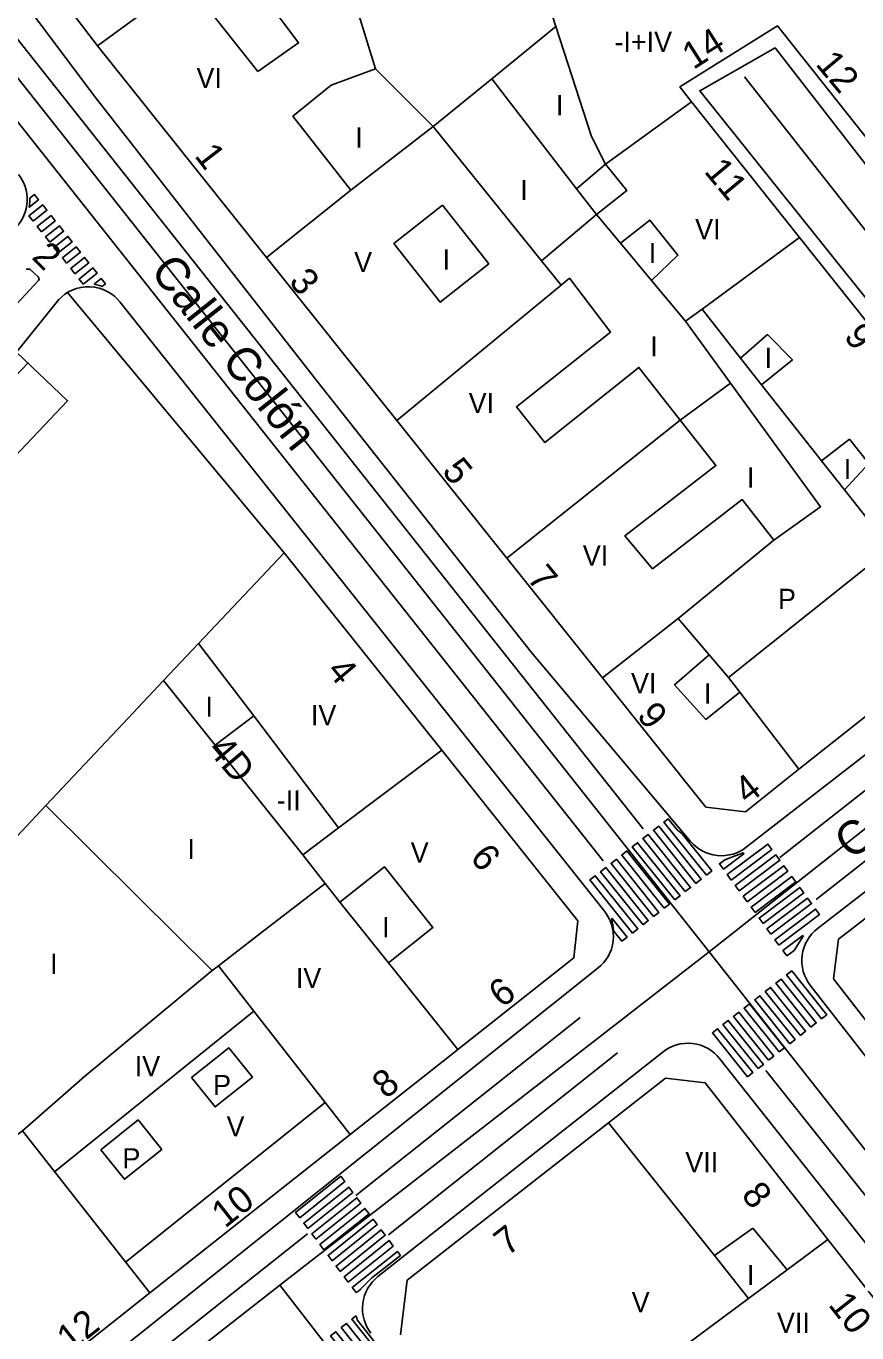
# Model space of a CAD drawing. Extents: x 282771 to 285132, y 4823109 to 4825496.
# Drawn here: x 284470.6 to 284532.5, y 4823504.4 to 4823601.7 of the extents above; entities that cross this region are included whole.
import ezdxf

# ---------------------------------------------------------------- set-up
doc = ezdxf.new("R2010")
doc.units = 0
for name, color, linetype in [('ACERA-BORDILLO', 7, 'Continuous'), ('ACERA-INTERIOR', 7, 'Continuous'), ('APARCAMIENTO', 7, 'Continuous'), ('BORDILLO', 7, 'Continuous'), ('CALLE-EJE', 7, 'Continuous'), ('CALLE-TEXTO', 7, 'Continuous'), ('EDIFICIO', 7, 'Continuous'), ('INTERIOR-EDIFICIO', 7, 'Continuous'), ('MEDIANERA', 7, 'Continuous'), ('NUM-PORTAL', 7, 'Continuous'), ('NUM-VADO', 7, 'Continuous'), ('PASO-PEATONES', 7, 'Continuous'), ('SENAL-VIARIA', 7, 'Continuous'), ('TXT-ALTURA-EDIFICIO', 7, 'Continuous'), ('ZONA-VERDE', 7, 'Continuous')]:
    doc.layers.add(name, color=color, linetype=linetype)

msp = doc.modelspace()

# ---------------------------------------------------------------- linework, layer by layer
at = {"layer": 'ACERA-BORDILLO'}
for points in [[(284460.7, 4823616.465), (284475.796, 4823596.36), (284492.296, 4823575.26), (284508.276, 4823555.02), (284520.127, 4823540.961), (284520.306, 4823540.766), (284520.508, 4823540.583), (284520.732, 4823540.415), (284520.976, 4823540.265), (284521.239, 4823540.137), (284521.518, 4823540.033), (284521.808, 4823539.957), (284522.105, 4823539.911), (284522.406, 4823539.894), (284522.706, 4823539.908), (284523, 4823539.951), (284523.284, 4823540.021), (284523.554, 4823540.117), (284523.809, 4823540.235), (284524.044, 4823540.371), (284524.258, 4823540.523), (284546.958, 4823558.138)], [(284471.965, 4823498.6), (284513.241, 4823531.537), (284513.445, 4823531.715), (284513.637, 4823531.917), (284513.815, 4823532.144), (284513.974, 4823532.392), (284514.11, 4823532.661), (284514.22, 4823532.946), (284514.302, 4823533.245), (284514.352, 4823533.552), (284514.37, 4823533.862), (284514.356, 4823534.171), (284514.311, 4823534.474), (284514.237, 4823534.766), (284514.136, 4823535.043), (284514.012, 4823535.303), (284513.868, 4823535.543), (284513.709, 4823535.761), (284477.618, 4823581.133)], [(284559.746, 4823490.907), (284529.006, 4823530.283), (284528.855, 4823530.504), (284528.72, 4823530.745), (284528.604, 4823531.005), (284528.512, 4823531.281), (284528.447, 4823531.572), (284528.409, 4823531.871), (284528.403, 4823532.176), (284528.427, 4823532.482), (284528.483, 4823532.784), (284528.569, 4823533.077), (284528.682, 4823533.357), (284528.821, 4823533.62), (284528.982, 4823533.863), (284529.161, 4823534.084), (284529.354, 4823534.282), (284529.558, 4823534.456), (284560.755, 4823558.586), (284561.491, 4823559.037), (284562.326, 4823559.325), (284563.205, 4823559.422), (284564.062, 4823559.328), (284575.805, 4823556.744)], [(284583.224, 4823447.851), (284522.277, 4823524.799), (284522.1, 4823525.002), (284521.899, 4823525.195), (284521.675, 4823525.373), (284521.428, 4823525.533), (284521.161, 4823525.67), (284520.877, 4823525.781), (284520.58, 4823525.863), (284520.275, 4823525.915), (284519.966, 4823525.936), (284519.658, 4823525.924), (284519.356, 4823525.881), (284519.065, 4823525.81), (284518.788, 4823525.712), (284518.528, 4823525.59), (284518.288, 4823525.449), (284518.069, 4823525.292), (284496.826, 4823508.556), (284496.623, 4823508.38), (284496.43, 4823508.18), (284496.251, 4823507.956), (284496.091, 4823507.71), (284495.953, 4823507.444), (284495.841, 4823507.161), (284495.758, 4823506.865), (284495.705, 4823506.56), (284495.683, 4823506.252), (284495.694, 4823505.945), (284495.735, 4823505.643), (284495.805, 4823505.352), (284495.902, 4823505.075), (284496.021, 4823504.815), (284496.161, 4823504.575), (284496.317, 4823504.355)]]:
    msp.add_lwpolyline(points, dxfattribs=at)
at = {"layer": 'ACERA-INTERIOR'}
for points in [[(284548.914, 4823571.096), (284526.414, 4823600.049), (284520.804, 4823596.859), (284547.384, 4823563.682), (284548.914, 4823571.096)], [(284489.845, 4823562.449), (284473.715, 4823581.838)]]:
    msp.add_lwpolyline(points, dxfattribs=at)
at = {"layer": 'APARCAMIENTO'}
msp.add_line((284465.723, 4823571.258), (284470.759, 4823576.579), dxfattribs=at)
for points in [[(284471.55, 4823582.713), (284471.604, 4823582.856), (284471.541, 4823582.995), (284470.92, 4823583.576), (284470.638, 4823583.566)], [(284466.314, 4823577.115), (284471.55, 4823582.713)]]:
    msp.add_lwpolyline(points, dxfattribs=at)
at = {"layer": 'BORDILLO'}
for points in [[(284470.067, 4823590.626), (284470.213, 4823590.426), (284470.346, 4823590.207), (284470.462, 4823589.973), (284470.559, 4823589.724), (284470.635, 4823589.463), (284470.687, 4823589.193), (284470.715, 4823588.917), (284470.716, 4823588.639), (284470.692, 4823588.361), (284470.643, 4823588.088), (284470.569, 4823587.823), (284470.473, 4823587.569), (284470.356, 4823587.329), (284470.222, 4823587.105), (284470.072, 4823586.898), (284469.91, 4823586.709), (284468.818, 4823585.543), (284442.107, 4823610.533), (284422.989, 4823604.384)], [(284477.618, 4823581.133), (284477.427, 4823581.351), (284477.207, 4823581.557), (284476.958, 4823581.746), (284476.683, 4823581.912), (284476.383, 4823582.051), (284476.065, 4823582.159), (284475.732, 4823582.23), (284475.39, 4823582.263), (284475.048, 4823582.257), (284474.71, 4823582.213), (284474.384, 4823582.132), (284474.074, 4823582.017), (284473.786, 4823581.873), (284473.523, 4823581.705), (284473.287, 4823581.517), (284473.079, 4823581.315), (284469.915, 4823577.378), (284473.728, 4823573.769), (284420.274, 4823517.297), (284416.494, 4823520.834), (284412.811, 4823516.898), (284361.95, 4823565.041)]]:
    msp.add_lwpolyline(points, dxfattribs=at)
at = {"layer": 'CALLE-EJE'}
for points in [[(284448.846, 4823624.555), (284521.493, 4823532.736)], [(284554.934, 4823564.579), (284548.244, 4823568.559), (284543.232, 4823573.673), (284524.134, 4823597.879)], [(284554.934, 4823564.579), (284553.574, 4823558.05), (284521.493, 4823532.736)], [(284521.493, 4823532.736), (284489.525, 4823507.92)], [(284521.493, 4823532.736), (284565.104, 4823477.42)], [(284489.525, 4823507.92), (284433.26, 4823463.869), (284428.275, 4823458.43), (284424.999, 4823452.4), (284424.115, 4823449.261), (284416.015, 4823404.731)], [(284518.393, 4823470.673), (284489.525, 4823507.92)]]:
    msp.add_lwpolyline(points, dxfattribs=at)
at = {"layer": 'EDIFICIO'}
for points in [[(284545.104, 4823559.729), (284528.194, 4823546.33), (284524.219, 4823543.175), (284521.263, 4823543.51), (284513.564, 4823553.14), (284506.434, 4823562.059), (284498.254, 4823572.289), (284488.545, 4823584.439), (284475.955, 4823600.189), (284464.105, 4823615.669), (284463.655, 4823616.269), (284462.405, 4823617.959), (284462.625, 4823620.059), (284466.115, 4823621.349)], [(284533.664, 4823592.769), (284526.584, 4823601.679), (284519.324, 4823597.139), (284520.194, 4823596.039), (284528.244, 4823585.919), (284546.354, 4823563.189)], [(284470.285, 4823499.78), (284476.855, 4823504.97), (284479.855, 4823507.34), (284494.775, 4823519.13), (284502.174, 4823524.98), (284502.784, 4823525.46), (284511.424, 4823532.29), (284511.734, 4823535.06), (284501.584, 4823547.76), (284489.845, 4823562.449), (284483.485, 4823555.709), (284480.875, 4823552.94), (284477.836, 4823549.718), (284472.095, 4823543.63), (284452.235, 4823522.43), (284448.105, 4823518.02), (284444.375, 4823514.02), (284439.265, 4823508.56), (284434.945, 4823503.95)], [(284536.244, 4823537.64), (284545.774, 4823545.03), (284555.594, 4823552.64), (284562.454, 4823557.96), (284575.31, 4823555.2), (284576.932, 4823552.704), (284574.954, 4823543.29), (284573.134, 4823534.62), (284569.244, 4823516.1), (284564.064, 4823491.4), (284561.354, 4823491.4), (284550.284, 4823505.65), (284539.464, 4823519.56), (284530.773, 4823530.742), (284531.144, 4823533.686), (284536.244, 4823537.64)], [(284505.154, 4823513.09), (284514.014, 4823520.02), (284518.26, 4823523.337), (284521.21, 4823522.977), (284530.344, 4823511.32), (284537.014, 4823502.82)], [(284498.52, 4823504.225), (284499.02, 4823508.296), (284505.154, 4823513.09)]]:
    msp.add_lwpolyline(points, dxfattribs=at)
at = {"layer": 'INTERIOR-EDIFICIO'}
for points in [[(284531.944, 4823570.899), (284533.404, 4823569.089), (284531.584, 4823567.129), (284535.014, 4823562.799), (284522.934, 4823553.17), (284523.783, 4823552.066), (284521.254, 4823550.05), (284518.924, 4823552.63), (284521.508, 4823554.843), (284519.184, 4823557.569), (284526.324, 4823563.399), (284523.964, 4823566.409), (284517.294, 4823561.269), (284515.224, 4823563.709), (284522.004, 4823568.939), (284519.354, 4823572.319), (284516.274, 4823576.249), (284509.264, 4823570.669), (284507.154, 4823573.309), (284514.164, 4823578.889), (284511.094, 4823582.889), (284510.494, 4823582.379), (284509.024, 4823584.189), (284500.954, 4823594.179), (284494.824, 4823589.449), (284490.505, 4823594.959), (284493.364, 4823597.279), (284496.654, 4823598.489), (284492.404, 4823612.269)], [(284487.895, 4823598.279), (284490.925, 4823600.409), (284485.745, 4823607.369), (284482.845, 4823611.289), (284479.615, 4823609.009), (284482.566, 4823605.038), (284487.895, 4823598.279)], [(284533.194, 4823608.789), (284530.754, 4823611.079), (284509.324, 4823604.049), (284510.094, 4823601.649), (284512.744, 4823593.449), (284513.794, 4823591.399), (284515.374, 4823589.429), (284513.114, 4823587.639), (284514.893, 4823585.506), (284517.094, 4823587.229), (284519.174, 4823584.599), (284517.203, 4823582.737), (284519.744, 4823579.689), (284520.977, 4823580.593), (284523.844, 4823576.949), (284525.854, 4823578.699), (284527.704, 4823576.819), (284525.414, 4823574.949), (284529.874, 4823569.289), (284531.944, 4823570.899)], [(284501.644, 4823588.339), (284505.084, 4823583.969), (284501.464, 4823581.119), (284498.024, 4823585.479), (284501.644, 4823588.339)], [(284483.485, 4823555.709), (284487.585, 4823550.3), (284493.913, 4823541.971), (284491.235, 4823539.95), (284492.915, 4823537.82), (284488.172, 4823534.18), (284484.955, 4823531.71), (284484.495, 4823531.35), (284474.985, 4823523.45), (284470.365, 4823519.41), (284460.453, 4823512.047), (284459.745, 4823512.94), (284457.461, 4823510.904), (284459.405, 4823508.55), (284457.235, 4823506.83), (284455.415, 4823509.08), (284453.135, 4823507.05), (284455.315, 4823504.37)], [(284494.011, 4823536.447), (284497.634, 4823531.909), (284500.934, 4823534.54), (284497.324, 4823539.08), (284494.011, 4823536.447)], [(284482.945, 4823523.38), (284484.705, 4823521.19), (284487.485, 4823523.41), (284485.725, 4823525.6), (284482.945, 4823523.38)], [(284476.195, 4823518), (284477.955, 4823515.81), (284480.735, 4823518.03), (284478.975, 4823520.22), (284476.195, 4823518)], [(284524.754, 4823512.17), (284527.311, 4823509.063), (284524.444, 4823506.93), (284521.903, 4823510.119), (284524.754, 4823512.17)]]:
    msp.add_lwpolyline(points, dxfattribs=at)
at = {"layer": 'MEDIANERA'}
msp.add_line((284479.855, 4823507.34), (284470.365, 4823519.41), dxfattribs=at)
for points in [[(284488.005, 4823609.029), (284485.745, 4823607.369), (284482.566, 4823605.038), (284475.955, 4823600.189)], [(284510.094, 4823601.649), (284505.324, 4823597.749)], [(284505.324, 4823597.749), (284500.954, 4823594.179), (284496.654, 4823598.489)], [(284511.624, 4823589.559), (284505.324, 4823597.749)], [(284511.624, 4823589.559), (284513.794, 4823591.399), (284520.194, 4823596.039)], [(284494.824, 4823589.449), (284488.545, 4823584.439)], [(284511.624, 4823589.559), (284513.114, 4823587.639), (284509.024, 4823584.189)], [(284514.893, 4823585.506), (284517.203, 4823582.737)], [(284528.244, 4823585.919), (284520.977, 4823580.593)], [(284498.254, 4823572.289), (284510.494, 4823582.379)], [(284519.744, 4823579.689), (284523.094, 4823575.079)], [(284523.844, 4823576.949), (284525.414, 4823574.949)], [(284506.434, 4823562.059), (284519.354, 4823572.319), (284523.094, 4823575.079)], [(284523.094, 4823575.079), (284529.804, 4823565.879), (284526.324, 4823563.399)], [(284529.874, 4823569.289), (284531.584, 4823567.129)], [(284519.184, 4823557.569), (284513.564, 4823553.14)], [(284522.934, 4823553.17), (284521.508, 4823554.843)], [(284484.713, 4823548.126), (284480.875, 4823552.94)], [(284528.194, 4823546.33), (284523.783, 4823552.066)], [(284484.713, 4823548.126), (284487.585, 4823550.3)], [(284491.235, 4823539.95), (284484.713, 4823548.126)], [(284501.584, 4823547.76), (284493.913, 4823541.971)], [(284478.968, 4823536.823), (284472.095, 4823543.63)], [(284492.915, 4823537.82), (284494.011, 4823536.447)], [(284484.495, 4823531.35), (284478.968, 4823536.823)], [(284484.955, 4823531.71), (284487.585, 4823528.33)], [(284497.634, 4823531.909), (284502.784, 4823525.46)], [(284487.585, 4823528.33), (284472.745, 4823516.37)], [(284487.585, 4823528.33), (284492.905, 4823521.52)], [(284478.035, 4823509.64), (284492.905, 4823521.52)], [(284492.905, 4823521.52), (284494.775, 4823519.13)], [(284514.014, 4823520.02), (284521.903, 4823510.119)], [(284530.344, 4823511.32), (284527.311, 4823509.063)], [(284524.444, 4823506.93), (284519.694, 4823503.4)]]:
    msp.add_lwpolyline(points, dxfattribs=at)
at = {"layer": 'PASO-PEATONES'}
for points in [[(284470.915, 4823588.865), (284470.945, 4823588.889), (284471.254, 4823589.134), (284471.565, 4823588.743), (284470.864, 4823588.185), (284470.891, 4823588.335), (284470.916, 4823588.631)], [(284471.157, 4823587.141), (284470.846, 4823587.532), (284471.876, 4823588.352), (284472.187, 4823587.96)], [(284471.78, 4823586.358), (284471.468, 4823586.749), (284472.499, 4823587.569), (284472.81, 4823587.178)], [(284472.402, 4823585.576), (284472.091, 4823585.967), (284473.121, 4823586.786), (284473.432, 4823586.395)], [(284473.025, 4823584.793), (284472.713, 4823585.184), (284473.744, 4823586.004), (284474.055, 4823585.613)], [(284473.647, 4823584.01), (284473.336, 4823584.402), (284474.366, 4823585.221), (284474.677, 4823584.83)], [(284474.27, 4823583.228), (284473.958, 4823583.619), (284474.989, 4823584.439), (284475.3, 4823584.047)], [(284474.892, 4823582.445), (284474.581, 4823582.836), (284475.611, 4823583.656), (284475.922, 4823583.265), (284474.984, 4823582.518)], [(284476.303, 4823582.289), (284476.118, 4823582.352), (284475.762, 4823582.428), (284475.728, 4823582.471), (284476.234, 4823582.873), (284476.545, 4823582.482)], [(284521.305, 4823538.453), (284518.141, 4823542.405), (284518.445, 4823542.643), (284519.132, 4823541.828), (284519.488, 4823541.523), (284521.699, 4823538.761)], [(284519.73, 4823537.221), (284516.566, 4823541.173), (284516.96, 4823541.481), (284520.123, 4823537.529)], [(284520.517, 4823537.837), (284517.354, 4823541.789), (284517.747, 4823542.097), (284520.911, 4823538.145)], [(284518.154, 4823535.989), (284514.99, 4823539.941), (284515.384, 4823540.249), (284518.548, 4823536.296)], [(284518.942, 4823536.605), (284515.778, 4823540.557), (284516.172, 4823540.865), (284519.336, 4823536.913)], [(284523.152, 4823538.084), (284522.856, 4823538.487), (284525.885, 4823540.767), (284526.18, 4823540.363)], [(284517.366, 4823535.372), (284514.203, 4823539.325), (284514.596, 4823539.633), (284517.76, 4823535.68)], [(284522.561, 4823538.89), (284522.265, 4823539.294), (284522.661, 4823539.592), (284524.042, 4823540.103), (284524.089, 4823540.041)], [(284523.742, 4823537.277), (284523.447, 4823537.68), (284526.475, 4823539.96), (284526.771, 4823539.556)], [(284515.791, 4823534.14), (284512.627, 4823538.092), (284513.021, 4823538.401), (284516.185, 4823534.448)], [(284516.579, 4823534.756), (284513.415, 4823538.709), (284513.809, 4823539.017), (284516.973, 4823535.064)], [(284524.333, 4823536.47), (284524.038, 4823536.873), (284527.066, 4823539.153), (284527.362, 4823538.749)], [(284524.924, 4823535.663), (284524.629, 4823536.066), (284527.657, 4823538.346), (284527.952, 4823537.942)], [(284525.515, 4823534.856), (284525.219, 4823535.259), (284528.248, 4823537.539), (284528.543, 4823537.135)], [(284526.106, 4823534.049), (284525.81, 4823534.452), (284528.839, 4823536.732), (284529.134, 4823536.329)], [(284526.696, 4823533.242), (284526.401, 4823533.646), (284529.429, 4823535.925), (284529.725, 4823535.522)], [(284514.329, 4823534.756), (284514.226, 4823535.186), (284514.279, 4823535.228), (284515.397, 4823533.832), (284515.003, 4823533.524), (284514.384, 4823534.302)], [(284527.287, 4823532.435), (284526.992, 4823532.839), (284528.473, 4823533.953), (284528.515, 4823533.897), (284527.823, 4823532.838)], [(284529.085, 4823527.134), (284526.47, 4823530.4), (284526.864, 4823530.708), (284529.479, 4823527.442)], [(284529.873, 4823527.75), (284527.258, 4823531.016), (284527.652, 4823531.325), (284530.267, 4823528.058)], [(284528.298, 4823526.517), (284525.682, 4823529.784), (284526.076, 4823530.092), (284528.691, 4823526.825)], [(284526.722, 4823525.285), (284524.107, 4823528.552), (284524.501, 4823528.86), (284527.116, 4823525.593)], [(284527.51, 4823525.901), (284524.895, 4823529.168), (284525.289, 4823529.476), (284527.904, 4823526.209)], [(284525.147, 4823524.053), (284522.532, 4823527.32), (284522.925, 4823527.628), (284525.541, 4823524.361)], [(284525.934, 4823524.669), (284523.319, 4823527.936), (284523.713, 4823528.244), (284526.328, 4823524.977)], [(284524.359, 4823523.437), (284521.744, 4823526.704), (284522.138, 4823527.012), (284524.753, 4823523.745)], [(284491.01, 4823512.938), (284490.708, 4823513.338), (284494.067, 4823516.028), (284494.368, 4823515.628)], [(284491.612, 4823512.139), (284491.311, 4823512.539), (284494.67, 4823515.229), (284494.971, 4823514.83)], [(284492.214, 4823511.341), (284491.913, 4823511.74), (284495.272, 4823514.43), (284495.573, 4823514.031)], [(284492.817, 4823510.542), (284492.516, 4823510.942), (284495.874, 4823513.632), (284496.176, 4823513.232)], [(284493.419, 4823509.743), (284493.119, 4823510.142), (284496.477, 4823512.833), (284496.778, 4823512.434)], [(284494.022, 4823508.945), (284493.721, 4823509.343), (284497.079, 4823512.034), (284497.38, 4823511.635)], [(284494.624, 4823508.146), (284494.323, 4823508.545), (284497.682, 4823511.236), (284497.983, 4823510.836)], [(284495.23, 4823507.35), (284494.925, 4823507.747), (284498.284, 4823510.437), (284498.51, 4823510.137), (284496.382, 4823508.46), (284495.53, 4823507.619), (284495.507, 4823507.572), (284495.344, 4823507.441)], [(284497.104, 4823502.611), (284494.885, 4823505.385), (284495.198, 4823505.631), (284495.231, 4823505.59), (284495.303, 4823505.352), (284497.311, 4823502.774)], [(284495.533, 4823501.374), (284493.314, 4823504.148), (284493.707, 4823504.457), (284495.925, 4823501.684)], [(284496.318, 4823501.993), (284494.1, 4823504.766), (284494.492, 4823505.076), (284496.711, 4823502.302)]]:
    msp.add_lwpolyline(points, close=True, dxfattribs=at)
at = {"layer": 'SENAL-VIARIA'}
for points in [[(284459.679, 4823613.714), (284516.602, 4823541.899)], [(284456.677, 4823611.334), (284513.599, 4823539.519)], [(284526.763, 4823539.762), (284547.501, 4823556.039), (284549.452, 4823557.952), (284550.614, 4823559.472), (284551.269, 4823561.231), (284551.746, 4823562.96)], [(284529.462, 4823536.634), (284557.773, 4823558.854)], [(284495.193, 4823514.607), (284511.898, 4823527.857)], [(284497.615, 4823511.681), (284514.684, 4823525.219)], [(284525.731, 4823523.909), (284588.279, 4823445.365)], [(284433.699, 4823465.835), (284491.591, 4823511.75)]]:
    msp.add_lwpolyline(points, dxfattribs=at)
at = {"layer": 'ZONA-VERDE'}
msp.add_lwpolyline([(284452.235, 4823522.43), (284472.095, 4823543.63), (284477.836, 4823549.718), (284480.875, 4823552.94), (284483.485, 4823555.709), (284489.845, 4823562.449), (284473.715, 4823581.838), (284473.523, 4823581.705), (284473.287, 4823581.517), (284473.079, 4823581.315), (284469.915, 4823577.378), (284473.728, 4823573.769), (284420.274, 4823517.297)], dxfattribs=at)

# ---------------------------------------------------------------- texts
at = {"layer": 'CALLE-TEXTO'}
for s, rotation, p in [('Calle Colón', 308.35077, (284479.81, 4823583.406)), ('Calle Espronceda', 38.27587, (284532.103, 4823539.515))]:
    msp.add_text(s, height=2.5, rotation=rotation, dxfattribs=at).set_placement(p)
at = {"layer": 'NUM-PORTAL'}
for s, rotation, p in [('14', 32.49004, (284520.327, 4823598.385)), ('12', 309.88004, (284529.368, 4823598.809)), ('1', 307.44979, (284483.125, 4823591.996)), ('11', 309.88004, (284521.067, 4823590.82)), ('3', 309.37004, (284490.141, 4823582.615)), ('9', 309.88004, (284531.47, 4823578.513)), ('5', 309.37004, (284501.544, 4823568.496)), ('7', 309.37004, (284507.868, 4823560.518)), ('4', 309.95631, (284492.959, 4823553.618)), ('9', 309.37004, (284516.054, 4823550.305)), ('4D', 310.08004, (284484.095, 4823547.761)), ('4', 37.69004, (284524.362, 4823543.661)), ('6', 310.08004, (284503.627, 4823539.723)), ('6', 37.69004, (284506.079, 4823528.513)), ('8', 38.34004, (284497.422, 4823521.734)), ('10', 38.34004, (284485.453, 4823512.12)), ('8', 308.23004, (284523.832, 4823514.623)), ('7', 37.95004, (284506.477, 4823510.038)), ('10', 308.23004, (284530.324, 4823506.443)), ('12', 38.34004, (284473.936, 4823502.871))]:
    msp.add_text(s, height=2, rotation=rotation, dxfattribs=at).set_placement(p)
at = {"layer": 'NUM-VADO'}
msp.add_text('2', height=2, rotation=314.80719, dxfattribs=at).set_placement((284470.982, 4823584.405))
at = {"layer": 'TXT-ALTURA-EDIFICIO'}
for s, p in [('-I+IV', (284514.453, 4823599.749)), ('VI', (284483.325, 4823597.059)), ('I', (284510.093, 4823595.029)), ('I', (284495.143, 4823592.619)), ('I', (284507.443, 4823588.709)), ('VI', (284520.465, 4823585.799)), ('I', (284501.653, 4823583.539)), ('I', (284517.003, 4823584.019)), ('V', (284495.066, 4823583.349)), ('I', (284517.123, 4823577.079)), ('I', (284525.633, 4823576.215)), ('VI', (284503.595, 4823572.859)), ('I', (284531.533, 4823567.939)), ('I', (284524.323, 4823567.309)), ('VI', (284512.095, 4823561.499)), ('P', (284526.629, 4823558.269)), ('VI', (284515.685, 4823551.99)), ('I', (284521.113, 4823551.23)), ('I', (284483.994, 4823550.25)), ('IV', (284491.845, 4823549.61)), ('-II', (284489.3, 4823543.27)), ('I', (284482.653, 4823539.64)), ('V', (284499.276, 4823539.39)), ('I', (284497.143, 4823533.83)), ('I', (284472.42, 4823531.097)), ('IV', (284490.725, 4823530.04)), ('IV', (284478.725, 4823523.48)), ('P', (284484.559, 4823522.08)), ('V', (284485.566, 4823519)), ('P', (284477.809, 4823516.62)), ('VII', (284519.73, 4823516.332)), ('I', (284524.323, 4823507.93)), ('V', (284515.735, 4823505.91)), ('VII', (284526.554, 4823504.37))]:
    msp.add_text(s, height=1.5, rotation=0.00004, dxfattribs=at).set_placement(p)

doc.saveas('drawing.dxf')
